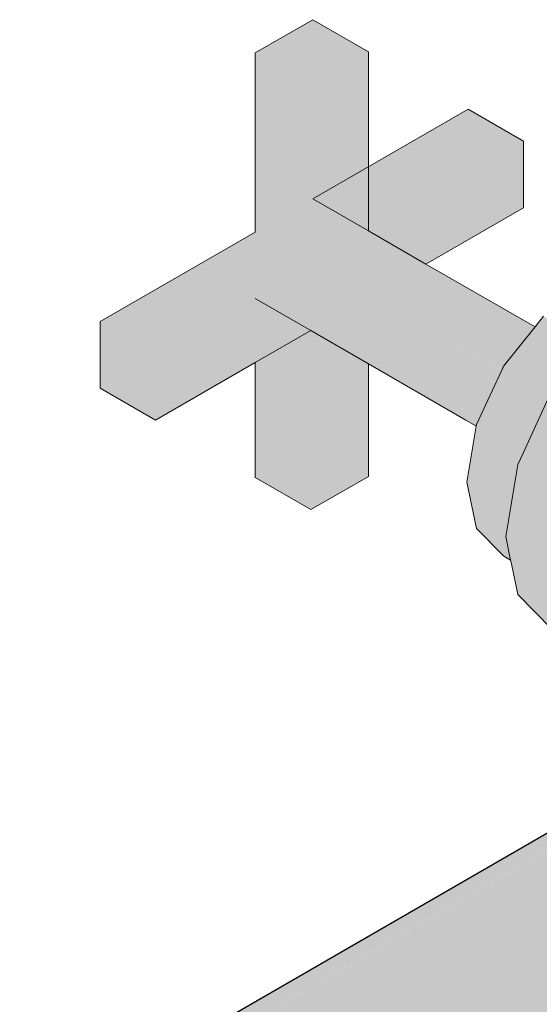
# Model space of a CAD drawing. Header units: millimetres. Extents: x 2 to 902, y -447 to 199.
# Tile 417 of 656: x 109.421 to 109.746, y 63.653 to 64.269. Entities that reach past the tile are written whole.
import ezdxf

# ---------------------------------------------------------------- set-up
doc = ezdxf.new("R2010")
doc.units = ezdxf.units.MM
doc.header["$MEASUREMENT"] = 0
doc.layers.add('AF-Condutos', color=4, linetype='Continuous', lineweight=25)
doc.layers.add('AF-Registro', color=9, linetype='Continuous', lineweight=18)

msp = doc.modelspace()

# ---------------------------------------------------------------- hatches: boundary and pattern name
at = {"layer": 'AF-Condutos', "linetype": 'Continuous'}
for points in [[(109.86968, 63.82834), (109.86303, 63.82449), (109.85757, 63.82134), (109.85212, 63.81819), (109.85199, 63.81811), (109.85185, 63.8178), (109.85199, 63.81811), (109.84926, 63.81653), (109.84948, 63.81447), (109.84965, 63.81293), (109.84948, 63.81447), (109.84926, 63.81653), (109.84094, 63.81173), (109.83316, 63.80723), (109.8396, 63.80071), (109.83316, 63.80723), (107.2278, 62.30166), (109.83959, 63.80059), (109.83967, 63.80064), (109.84789, 63.80903), (109.84985, 63.81103), (109.85145, 63.81266), (109.85723, 63.81857), (109.85715, 63.81792), (109.85723, 63.81857), (109.85145, 63.81266), (109.84985, 63.81103), (109.84789, 63.80903), (109.84726, 63.80765), (109.84995, 63.81012), (109.85129, 63.81136), (109.85699, 63.81663), (109.85129, 63.81136), (109.84995, 63.81012), (109.84726, 63.80765), (109.84789, 63.80903), (109.83967, 63.80064), (109.84565, 63.80407), (109.83967, 63.80064), (107.2278, 62.30166), (109.83315, 63.80723), (107.2274, 62.30189), (109.83315, 63.80724), (107.2266, 62.30235), (107.10497, 62.23213), (106.84941, 62.08458), (106.84949, 62.08455), (107.1058, 62.23165), (106.85929, 62.08038), (106.85747, 62.07926), (106.85789, 62.07895), (106.85991, 62.08011), (107.11409, 62.22686), (106.85789, 62.07895), (106.85797, 62.07889), (107.11569, 62.22594), (107.23572, 62.29709), (107.11569, 62.22594), (106.85968, 62.07986), (106.85797, 62.07889), (106.86647, 62.07269), (106.87181, 62.06706), (106.87307, 62.06788), (106.87181, 62.06706), (106.87233, 62.0665), (106.87379, 62.06735), (107.13208, 62.21647), (106.87233, 62.0665), (106.8724, 62.06643), (107.13421, 62.21524), (106.87406, 62.06738), (106.8724, 62.06643), (106.88068, 62.05769), (106.88697, 62.04849), (106.88845, 62.04949), (106.88697, 62.04849), (106.88746, 62.04778), (106.88915, 62.04875), (107.15586, 62.20274), (106.88746, 62.04778), (106.88751, 62.0477), (107.15821, 62.20139), (106.88876, 62.04841), (106.88751, 62.0477), (106.89287, 62.03985), (106.89936, 62.02634), (106.90124, 62.02761), (106.89936, 62.02634), (106.89975, 62.02552), (106.90184, 62.02672), (107.18129, 62.18806), (106.89975, 62.02552), (106.89979, 62.02544), (107.18348, 62.1868), (106.90721, 62.00362), (106.90723, 62.00355), (107.20562, 62.17402), (107.20398, 62.17496), (107.20562, 62.17402), (106.90962, 61.98651), (106.90963, 61.98647), (107.22072, 62.1653), (107.22001, 62.16571), (107.22072, 62.1653), (106.90978, 61.97899), (107.2266, 62.1619), (107.34824, 62.23213), (109.92731, 63.72116), (107.34262, 62.23537), (109.89634, 63.71088), (107.34233, 62.23554), (107.34164, 62.23594), (107.34233, 62.23554), (109.89633, 63.71088), (109.90535, 63.71624), (109.90733, 63.71741), (109.90528, 63.71624), (109.89609, 63.71099), (109.90528, 63.71624), (109.90733, 63.71741), (109.90389, 63.71888), (109.90164, 63.7166), (109.89289, 63.71747), (109.90164, 63.7166), (109.90389, 63.71888), (109.90733, 63.71741), (109.90535, 63.71624), (109.89633, 63.71088), (109.90556, 63.71621), (109.90751, 63.71734), (109.93631, 63.73397), (109.93819, 63.75356), (109.8891, 63.72517), (109.8783, 63.71892), (109.87793, 63.71871), (107.3279, 62.24387), (109.87791, 63.71872), (107.32718, 62.24429), (109.87791, 63.71872), (109.87821, 63.71893), (109.87787, 63.71874), (107.32561, 62.24519), (109.93819, 63.75356), (107.30603, 62.2565), (109.77121, 63.65859), (109.93262, 63.77655), (109.8003, 63.69997), (109.92934, 63.77465), (109.80037, 63.70007), (107.30502, 62.25708), (107.30292, 62.25829), (107.30502, 62.25708), (109.80037, 63.70007), (109.92934, 63.77465), (109.80051, 63.70027), (109.93262, 63.77655), (109.802, 63.70238), (109.9321, 63.77625), (109.93262, 63.77655), (109.93031, 63.78086), (109.92058, 63.79895), (109.8351, 63.74947), (107.28086, 62.27103), (109.8351, 63.74947), (109.92058, 63.79895), (109.83515, 63.74954), (107.27974, 62.27168), (109.83515, 63.74954), (109.92058, 63.79895), (109.83525, 63.74968), (107.2775, 62.27297), (107.2568, 62.28492), (107.25575, 62.28552), (107.25372, 62.2867), (107.25575, 62.28552), (107.2568, 62.28492), (107.2775, 62.27297), (109.92058, 63.79895), (109.90412, 63.81691), (107.23805, 62.29575), (109.83979, 63.80052), (107.23726, 62.2962), (109.83977, 63.80054), (109.8456, 63.80397), (109.85031, 63.80675), (109.85075, 63.807), (109.85031, 63.80674), (109.8456, 63.80397), (109.83977, 63.80054), (109.84557, 63.80389), (109.85032, 63.80665), (109.85074, 63.80689), (109.8562, 63.81012), (109.85669, 63.81414), (109.8562, 63.81012), (109.86456, 63.82361), (109.8562, 63.81012), (109.85074, 63.80689), (109.85619, 63.81004), (109.8721, 63.81925), (109.85618, 63.81001), (109.87215, 63.81923), (109.88613, 63.8273)], [(109.88613, 63.8273), (109.87216, 63.81922), (109.85618, 63.80998), (109.85073, 63.80683), (109.85033, 63.8066), (109.8505, 63.80496), (109.85161, 63.79467), (109.85477, 63.79844), (109.85161, 63.79467), (109.8505, 63.80496), (109.85033, 63.8066), (109.84554, 63.80383), (109.8398, 63.80051), (109.84271, 63.79756), (109.84884, 63.79136), (109.84271, 63.79756), (109.83679, 63.78446), (109.84271, 63.79756), (109.8398, 63.80051), (107.23805, 62.29575), (109.83316, 63.77642), (109.84805, 63.78492), (109.85239, 63.78739), (109.85234, 63.78782), (109.85374, 63.79003), (109.85363, 63.78916), (109.85374, 63.79003), (109.85234, 63.78782), (109.85239, 63.78739), (109.85263, 63.78753), (109.85357, 63.78865), (109.85263, 63.78753), (109.85349, 63.78802), (109.87698, 63.81644), (109.85349, 63.78802), (109.89006, 63.80889), (109.90412, 63.81691)]]:
    msp.add_hatch(color=151, dxfattribs=at).paths.add_polyline_path(points)
at = {"layer": 'AF-Registro', "linetype": 'Continuous'}
for points in [[(109.63916, 64.13657), (109.63916, 64.17657), (109.63916, 64.24857), (109.60452, 64.26857), (109.58651, 64.25817), (109.62115, 64.23817), (109.58651, 64.25817), (109.5685, 64.24777), (109.5685, 64.13577), (109.54533, 64.10754), (109.50614, 64.05977), (109.5685, 64.13577), (109.4715, 64.07977), (109.4715, 64.05897), (109.4715, 64.03817), (109.50614, 64.01817), (109.5685, 64.05417), (109.60314, 64.07417), (109.63916, 64.05337), (109.70013, 64.01817), (109.70642, 64.01454), (109.70665, 64.01441), (109.70681, 64.01537), (109.70803, 64.02273), (109.70837, 64.02479), (109.70803, 64.02273), (109.70681, 64.01537), (109.70788, 64.0177), (109.71025, 64.02401), (109.70849, 64.02552), (109.70839, 64.02488), (109.63916, 64.0573), (109.70839, 64.02488), (109.70849, 64.02552), (109.63916, 64.08491), (109.71025, 64.02401), (109.70788, 64.0177), (109.71064, 64.02368), (109.71083, 64.02409), (109.71099, 64.02444), (109.72101, 64.04614), (109.72159, 64.04738), (109.63916, 64.09497), (109.72301, 64.05046), (109.63916, 64.09614), (109.60314, 64.11577), (109.5685, 64.0616), (109.50614, 64.03897), (109.5685, 64.0616), (109.58371, 64.08539), (109.57275, 64.09171), (109.5685, 64.08834), (109.57275, 64.09171), (109.5685, 64.09417), (109.56742, 64.09479), (109.5685, 64.09417), (109.57275, 64.09171), (109.58371, 64.08539), (109.60314, 64.11577), (109.5685, 64.09577), (109.56711, 64.09497), (109.60314, 64.11577), (109.60314, 64.22777), (109.60314, 64.15737), (109.60314, 64.15577), (109.60452, 64.15657), (109.60314, 64.15577), (109.60314, 64.11577), (109.60878, 64.15411), (109.60957, 64.15948), (109.63273, 64.17286), (109.60957, 64.15948), (109.60314, 64.11577), (109.64021, 64.09557), (109.72262, 64.05067), (109.72337, 64.0516), (109.72375, 64.05206), (109.72581, 64.05463), (109.7252, 64.05521), (109.66648, 64.11074)], [(109.63916, 64.13657), (109.63916, 64.09497), (109.73616, 64.19257), (109.70152, 64.21257), (109.60452, 64.15657)], [(109.67519, 64.11577), (109.73616, 64.15097), (109.73616, 64.19257), (109.66543, 64.1214)], [(109.63916, 64.13657), (109.66648, 64.11074), (109.72581, 64.05463), (109.73616, 64.06751), (109.7412, 64.07378), (109.73616, 64.07627), (109.7412, 64.07378), (109.74333, 64.07643), (109.73616, 64.08057), (109.67519, 64.11577)], [(109.60314, 64.07417), (109.5685, 64.09417), (109.60314, 63.96217), (109.62115, 63.97257), (109.63916, 64.09497)], [(109.63916, 64.09497), (109.72049, 64.04802), (109.72159, 64.04738), (109.72293, 64.0503), (109.72251, 64.05053)], [(109.63916, 64.09497), (109.72253, 64.05055), (109.72295, 64.05033), (109.72301, 64.05046), (109.72262, 64.05066)], [(109.74869, 64.0831), (109.74333, 64.07643), (109.72375, 64.05206), (109.75292, 64.03522), (109.75373, 64.03623), (109.7577, 64.04483), (109.75373, 64.03623), (109.75876, 64.04249), (109.76036, 64.04448), (109.75924, 64.04818), (109.75227, 64.07127), (109.76036, 64.04448), (109.7725, 64.05959), (109.7741, 64.06158), (109.77787, 64.06626)], [(109.5685, 64.05417), (109.5685, 63.98217), (109.60314, 63.96217), (109.57761, 64.05943)], [(109.63352, 64.05663), (109.62115, 63.97257), (109.63916, 63.98297), (109.63916, 64.05337)], [(109.74119, 64.00908), (109.75319, 64.03506), (109.72375, 64.05206), (109.70681, 64.01537), (109.73625, 63.99837)], [(109.7235, 64.05153), (109.72375, 64.05206), (109.72337, 64.0516), (109.72262, 64.05067), (109.72301, 64.05046)], [(109.85836, 63.84337), (109.85263, 63.8416), (109.85531, 63.83942), (109.85542, 63.83934), (109.85583, 63.83972), (109.85934, 63.84175), (109.85912, 63.84278), (109.85896, 63.84355), (109.85323, 63.87138), (109.86626, 63.8789), (109.87008, 63.88687), (109.86626, 63.8789), (109.87664, 63.88489), (109.88095, 63.88738), (109.87991, 63.8959), (109.8788, 63.90502), (109.87991, 63.8959), (109.88095, 63.88738), (109.92324, 63.91432), (109.92324, 63.92033), (109.88648, 63.918), (109.88884, 63.92593), (109.88499, 63.91791), (109.87729, 63.91742), (109.86072, 63.91637), (109.84399, 63.93511), (109.75373, 64.03623), (109.73587, 63.99754), (109.73256, 63.99037), (109.72507, 63.94537), (109.85263, 63.8416)], [(109.73011, 63.97566), (109.70665, 64.01441), (109.70082, 63.97937), (109.72811, 63.96362)], [(109.70681, 64.01537), (109.70665, 64.01441), (109.73011, 63.97566), (109.73017, 63.97599), (109.70776, 64.01377), (109.72778, 63.98001), (109.73017, 63.97599), (109.73256, 63.99037), (109.73587, 63.99754), (109.73394, 63.99865), (109.73587, 63.99754), (109.73598, 63.99778), (109.73604, 63.9979), (109.73399, 63.99898), (109.73604, 63.9979), (109.73625, 63.99837), (109.7341, 63.99961)], [(109.72422, 63.94024), (109.72639, 63.93899), (109.72507, 63.94537), (109.72605, 63.95122), (109.7266, 63.95455), (109.72811, 63.96362), (109.72322, 63.95437), (109.72811, 63.96362), (109.7204, 63.96807), (109.70082, 63.97937), (109.70681, 63.95029)], [(109.72811, 63.93064), (109.72698, 63.93611), (109.72639, 63.93899), (109.70681, 63.95029), (109.72375, 63.93316)], [(109.73256, 63.90902), (109.76765, 63.88876), (109.85458, 63.83857), (109.85518, 63.83912), (109.74232, 63.92243), (109.86072, 63.83502), (109.78003, 63.90067), (109.72507, 63.94537), (109.72811, 63.93064), (109.7286, 63.92825)], [(109.84942, 63.83377), (109.84979, 63.83411), (109.85355, 63.8376), (109.85404, 63.83806), (109.85442, 63.83841), (109.85458, 63.83857), (109.73256, 63.90902), (109.75373, 63.8876)]]:
    msp.add_hatch(color=254, dxfattribs=at).paths.add_polyline_path(points)

# ---------------------------------------------------------------- linework, layer by layer
at = {"layer": 'AF-Condutos'}
msp.add_line((109.83315, 63.80724), (107.2266, 62.30235), dxfattribs=at)
at = {"layer": 'AF-Registro'}
for p, q in [((109.60452, 64.26857), (109.58651, 64.25817)), ((109.63916, 64.24857), (109.60452, 64.26857)), ((109.58651, 64.25817), (109.5685, 64.24777)), ((109.5685, 64.24777), (109.5685, 64.13577)), ((109.63916, 64.17657), (109.63916, 64.24857)), ((109.70152, 64.21257), (109.60452, 64.15657)), ((109.73616, 64.19257), (109.70152, 64.21257)), ((109.73616, 64.15097), (109.73616, 64.19257)), ((109.63916, 64.13657), (109.63916, 64.17657)), ((109.60452, 64.15657), (109.63916, 64.13657)), ((109.67519, 64.11577), (109.73616, 64.15097)), ((109.67519, 64.11577), (109.63916, 64.13657)), ((109.5685, 64.13577), (109.4715, 64.07977)), ((109.73616, 64.08057), (109.67519, 64.11577)), ((109.60314, 64.07417), (109.5685, 64.09417)), ((109.74333, 64.07643), (109.73616, 64.08057)), ((109.74869, 64.0831), (109.74333, 64.07643)), ((109.4715, 64.07977), (109.4715, 64.05897)), ((109.74333, 64.07643), (109.72375, 64.05206)), ((109.5685, 64.05417), (109.60314, 64.07417)), ((109.60314, 64.07417), (109.63916, 64.05337)), ((109.4715, 64.05897), (109.4715, 64.03817)), ((109.50614, 64.01817), (109.5685, 64.05417)), ((109.5685, 64.05417), (109.5685, 63.98217)), ((109.63916, 64.05337), (109.70013, 64.01817)), ((109.63916, 63.98297), (109.63916, 64.05337)), ((109.72375, 64.05206), (109.70681, 64.01537)), ((109.4715, 64.03817), (109.50614, 64.01817)), ((109.75373, 64.03623), (109.73587, 63.99754)), ((109.70013, 64.01817), (109.70642, 64.01454)), ((109.70665, 64.01441), (109.70082, 63.97937)), ((109.70642, 64.01454), (109.70665, 64.01441)), ((109.70681, 64.01537), (109.70665, 64.01441)), ((109.73587, 63.99754), (109.73256, 63.99037)), ((109.73256, 63.99037), (109.72507, 63.94537)), ((109.5685, 63.98217), (109.60314, 63.96217)), ((109.62115, 63.97257), (109.63916, 63.98297)), ((109.70082, 63.97937), (109.70681, 63.95029)), ((109.60314, 63.96217), (109.62115, 63.97257)), ((109.70681, 63.95029), (109.72375, 63.93316)), ((109.72507, 63.94537), (109.72811, 63.93064)), ((109.72375, 63.93316), (109.72811, 63.93064)), ((109.72811, 63.93064), (109.7286, 63.92825)), ((109.7286, 63.92825), (109.73256, 63.90902)), ((109.73256, 63.90902), (109.75373, 63.8876))]:
    msp.add_line(p, q, dxfattribs=at)

doc.saveas('drawing.dxf')
